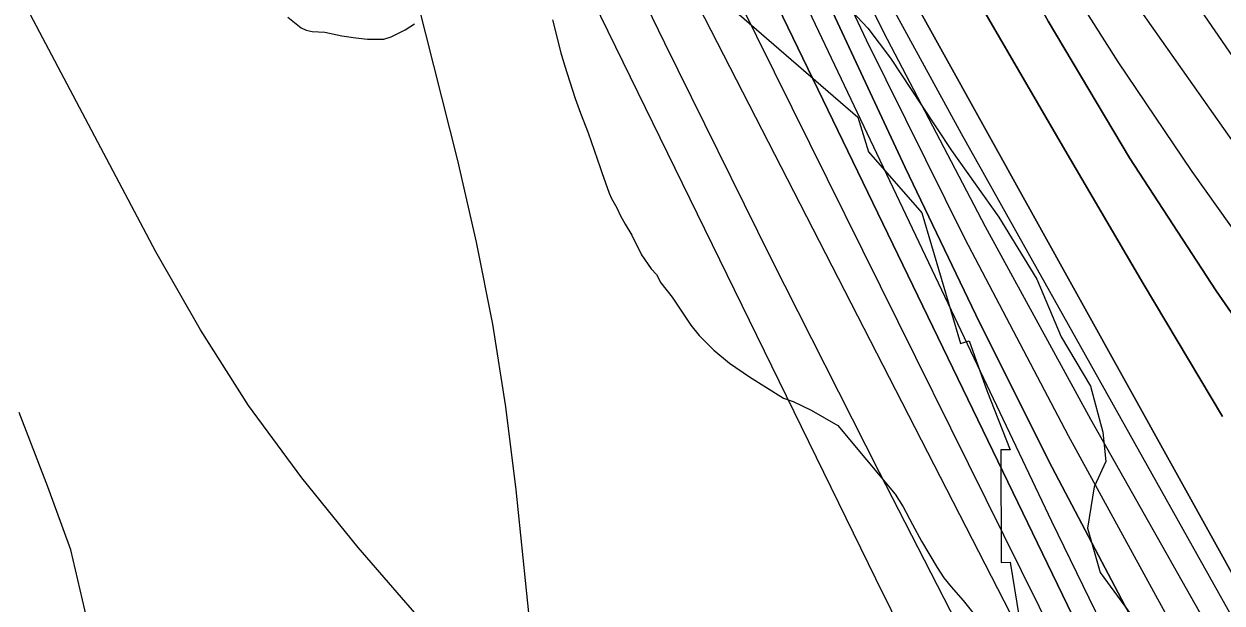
# Model space of a CAD drawing. Extents: x 3187622 to 3225504, y 800805 to 826213.
# Drawn here: x 3197378 to 3198035, y 818987 to 819305 of the extents above; entities that cross this region are included whole.
import ezdxf

# ---------------------------------------------------------------- set-up
doc = ezdxf.new("R2010")
doc.units = 0
for name, color, linetype in [('V-RIVR-EDGE', 7, 'Continuous'), ('V-RRAP-RVMT', 7, 'Continuous'), ('V-SITE-VEGE', 7, 'Continuous'), ('V-TOPO-DPTH', 7, 'Continuous'), ('V-TOPO-MAJR', 7, 'Continuous'), ('V-TOPO-MINR', 7, 'Continuous'), ('V-TOPO-WATR', 7, 'Continuous')]:
    doc.layers.add(name, color=color, linetype=linetype)

msp = doc.modelspace()

# ---------------------------------------------------------------- linework, layer by layer
at = {"layer": 'V-RIVR-EDGE'}
msp.add_lwpolyline([(3197805.09, 819340.28), (3197840.64, 819302.38), (3197853.2, 819285.83), (3197870.09, 819260.14), (3197886.55, 819235.32), (3197912.54, 819198.75), (3197933.32, 819164.79), (3197946.71, 819133.03), (3197962.73, 819106.04), (3197969.62, 819080.81), (3197971.32, 819064.72), (3197964.77, 819050.83), (3197961.23, 819028.23), (3197968.13, 819003.87), (3197994.55, 818967.73)], dxfattribs=at)
at = {"layer": 'V-RRAP-RVMT'}
for p, q in [((3197745.67, 819331.08), (3197835.15, 819253.47)), ((3197835.15, 819253.47), (3197841.09, 819234.61)), ((3197841.09, 819234.61), (3197870.22, 819201.1)), ((3197870.22, 819201.1), (3197891.56, 819129.43)), ((3197891.56, 819129.43), (3197896.26, 819130.87)), ((3197896.26, 819130.87), (3197905.92, 819103.64)), ((3197905.92, 819103.64), (3197918.76, 819071.23)), ((3197918.76, 819071.23), (3197913.62, 819071.19)), ((3197913.62, 819071.19), (3197913.76, 819009.42)), ((3197913.76, 819009.42), (3197918.82, 819009.48)), ((3197918.82, 819009.48), (3197936.87, 818897.63))]:
    msp.add_line(p, q, dxfattribs=at)
at = {"layer": 'V-SITE-VEGE'}
for p, q in [((3197522.48, 819308.41), (3197529.81, 819302.42)), ((3197667.62, 819306.95), (3197672.24, 819288.81)), ((3197529.81, 819302.42), (3197532.65, 819301.23)), ((3197532.65, 819301.23), (3197535.89, 819300.45)), ((3197535.89, 819300.45), (3197542.77, 819300.11)), ((3197542.77, 819300.11), (3197552.09, 819298.18)), ((3197579.18, 819297.62), (3197586.82, 819301.34)), ((3197586.82, 819301.34), (3197592.04, 819304.62)), ((3197552.09, 819298.18), (3197559.78, 819297.04)), ((3197559.78, 819297.04), (3197566.25, 819296.29)), ((3197566.25, 819296.29), (3197575.14, 819296.37)), ((3197575.14, 819296.37), (3197579.18, 819297.62)), ((3197672.24, 819288.81), (3197674.33, 819281.95)), ((3197674.33, 819281.95), (3197680.16, 819263.82)), ((3197680.16, 819263.82), (3197683.06, 819255.76)), ((3197683.06, 819255.76), (3197687.21, 819244.88)), ((3197687.21, 819244.88), (3197693.85, 819225.94)), ((3197693.85, 819225.94), (3197694.69, 819223.12)), ((3197694.69, 819223.12), (3197698.84, 819211.84)), ((3197698.84, 819211.84), (3197700.08, 819209.02)), ((3197700.08, 819209.02), (3197702.96, 819203.79)), ((3197702.96, 819203.79), (3197705.02, 819199.37)), ((3197705.02, 819199.37), (3197707.49, 819194.95)), ((3197707.49, 819194.95), (3197711.18, 819188.92)), ((3197711.18, 819188.92), (3197716.54, 819178.05)), ((3197716.54, 819178.05), (3197721.87, 819170.42)), ((3197721.87, 819170.42), (3197724.73, 819167.21)), ((3197724.73, 819167.21), (3197727.19, 819162.79)), ((3197727.19, 819162.79), (3197733.34, 819154.76)), ((3197733.34, 819154.76), (3197743.59, 819139.5)), ((3197743.59, 819139.5), (3197748.09, 819133.88)), ((3197748.09, 819133.88), (3197756.25, 819125.87)), ((3197756.25, 819125.87), (3197764.8, 819118.68)), ((3197764.8, 819118.68), (3197775.79, 819111.1)), ((3197775.79, 819111.1), (3197794.5, 819099.55)), ((3197794.5, 819099.55), (3197799.77, 819097.58)), ((3197799.77, 819097.58), (3197809.52, 819092.82)), ((3197390.84, 819050.84), (3197375.14, 819091.68)), ((3197809.52, 819092.82), (3197824.15, 819084.47)), ((3197824.15, 819084.47), (3197855.63, 819046.77)), ((3197403.4, 819016.28), (3197390.84, 819050.84)), ((3197855.63, 819046.77), (3197860.14, 819039.94)), ((3197860.14, 819039.94), (3197865.09, 819030.28)), ((3197865.09, 819030.28), (3197870.03, 819021.03)), ((3197870.03, 819021.03), (3197878.65, 819006.56)), ((3197415.96, 818962.88), (3197403.4, 819016.28)), ((3197878.65, 819006.56), (3197882.34, 819000.94)), ((3197882.34, 819000.94), (3197886.43, 818996.12)), ((3197886.43, 818996.12), (3197892.97, 818988.5)), ((3197892.97, 818988.5), (3197902.38, 818976.87))]:
    msp.add_line(p, q, dxfattribs=at)
at = {"layer": 'V-TOPO-DPTH'}
for points in [[(3198081.41, 819086.53), (3198031.77, 819158.23), (3197984.16, 819231.2), (3197939.59, 819306.07), (3197897.04, 819382.2), (3197730.37, 819695.43), (3197715.03, 819725.47), (3197700.39, 819755.83), (3197686.8, 819786.66), (3197673.89, 819817.82), (3197659.78, 819853.6), (3197641.23, 819903.17), (3197623.85, 819953.14), (3197608.24, 820003.68), (3197593.82, 820054.61), (3197385.39, 820842.97)], [(3197385.39, 820842.97), (3197593.82, 820054.61), (3197608.24, 820003.68), (3197623.85, 819953.14), (3197641.23, 819903.17), (3197659.78, 819853.6), (3197673.89, 819817.82), (3197686.8, 819786.66), (3197700.39, 819755.83), (3197715.03, 819725.47), (3197730.37, 819695.43), (3197897.04, 819382.2), (3197939.59, 819306.07), (3197984.16, 819231.2), (3198031.77, 819158.23), (3198081.41, 819086.53)], [(3197285.44, 820823.43), (3197357.1, 820581.11), (3197399.5, 820442.49), (3197443.61, 820304.44), (3197490.29, 820167.23), (3197538.67, 820030.59), (3197637.97, 819758.24), (3197642.1, 819747.3), (3197646.4, 819736.42), (3197650.93, 819725.64), (3197655.64, 819714.92), (3197745.2, 819516.93), (3197796.25, 819408), (3197849.22, 819300.05), (3197905.07, 819193.56), (3197962.83, 819088.03), (3198136.17, 818781.25)], [(3197285.44, 820823.43), (3197357.1, 820581.11), (3197399.5, 820442.49), (3197443.61, 820304.44), (3197490.29, 820167.23), (3197538.67, 820030.59), (3197637.97, 819758.24), (3197642.1, 819747.3), (3197646.4, 819736.42), (3197650.93, 819725.64), (3197655.64, 819714.92), (3197745.2, 819516.93), (3197796.25, 819408), (3197849.22, 819300.05), (3197905.07, 819193.56), (3197962.83, 819088.03), (3198136.17, 818781.25)], [(3198035.2, 819089.5), (3197991.7, 819162.41), (3197948.67, 819235.62), (3197808.68, 819476.5), (3197788.13, 819512.2), (3197767.78, 819548.01), (3197747.73, 819583.98), (3197727.87, 819620.07), (3197701.8, 819667.93), (3197695.26, 819680.24), (3197688.91, 819692.64), (3197682.83, 819705.17), (3197676.94, 819717.79), (3197666.56, 819740.63), (3197666.01, 819741.91), (3197664.58, 819745.84), (3197589.13, 819987.8), (3197552.26, 820110.46), (3197517.07, 820233.58), (3197484.4, 820357.4), (3197453.41, 820481.67), (3197371.82, 820823.76)], [(3197371.82, 820823.76), (3197453.41, 820481.67), (3197484.4, 820357.4), (3197517.07, 820233.58), (3197552.26, 820110.46), (3197589.13, 819987.8), (3197664.58, 819745.84), (3197666.01, 819741.91), (3197666.56, 819740.63), (3197676.94, 819717.79), (3197682.83, 819705.17), (3197688.91, 819692.64), (3197695.26, 819680.24), (3197701.8, 819667.93), (3197727.87, 819620.07), (3197747.73, 819583.98), (3197767.78, 819548.01), (3197788.13, 819512.2), (3197808.68, 819476.5), (3197948.67, 819235.62), (3197991.7, 819162.41), (3198035.2, 819089.5)], [(3198048.82, 818988.41), (3198034.41, 819014.08), (3197827.26, 819387.33), (3197796.24, 819444.84), (3197766.17, 819502.83), (3197737.49, 819561.52), (3197709.76, 819620.68), (3197661.12, 819727.78), (3197658.51, 819733.79), (3197656.03, 819739.84), (3197653.75, 819745.97), (3197651.61, 819752.16), (3197411.32, 820482.84), (3197390.99, 820545.85), (3197371.15, 820609.01), (3197352.02, 820672.38)], [(3197352.02, 820672.38), (3197371.15, 820609.01), (3197390.99, 820545.85), (3197411.32, 820482.84), (3197651.61, 819752.16), (3197653.75, 819745.97), (3197656.03, 819739.84), (3197658.51, 819733.79), (3197661.12, 819727.78), (3197709.76, 819620.68), (3197737.49, 819561.52), (3197766.17, 819502.83), (3197796.24, 819444.84), (3197827.26, 819387.33), (3198034.41, 819014.08), (3198048.82, 818988.41)], [(3198087.35, 818795.7), (3198024.69, 818907.23), (3197981.71, 818985.8), (3197939.92, 819065), (3197899.93, 819145.11), (3197861.14, 819225.85), (3197645.02, 819689.03), (3197635.82, 819709.2), (3197626.85, 819729.47), (3197618.23, 819749.89), (3197609.84, 819770.42), (3197560.46, 819894.28), (3197527.81, 819976.9), (3197495.49, 820059.66), (3197463.67, 820142.6), (3197432.18, 820225.68), (3197318.81, 820527.48), (3197305.83, 820561.81), (3197292.75, 820596.1), (3197279.51, 820630.33), (3197266.18, 820664.53)], [(3197266.18, 820664.53), (3197279.51, 820630.33), (3197292.75, 820596.1), (3197305.83, 820561.81), (3197318.81, 820527.48), (3197432.18, 820225.68), (3197463.67, 820142.6), (3197495.49, 820059.66), (3197527.81, 819976.9), (3197560.46, 819894.28), (3197609.84, 819770.42), (3197618.23, 819749.89), (3197626.85, 819729.47), (3197635.82, 819709.2), (3197645.02, 819689.03), (3197861.14, 819225.85), (3197899.93, 819145.11), (3197939.92, 819065), (3197981.71, 818985.8), (3198024.69, 818907.23), (3198087.35, 818795.7)], [(3198037.18, 818806.56), (3198029.73, 818821.68), (3197624.2, 819659.66), (3197610.22, 819689.11), (3197596.52, 819718.69), (3197583.27, 819748.48), (3197570.3, 819778.39), (3197557.74, 819808.48), (3197545.43, 819838.67), (3197533.48, 819869), (3197521.77, 819899.43), (3197508.9, 819933.53), (3197490.83, 819981.04), (3197472.61, 820028.49), (3197454.17, 820075.86), (3197435.58, 820123.17), (3197372.67, 820282.2), (3197337.72, 820374.15), (3197304.42, 820466.68), (3197273.63, 820560.07), (3197244.5, 820654.03)]]:
    msp.add_lwpolyline(points, dxfattribs=at)
at = {"layer": 'V-TOPO-MAJR'}
for points in [[(3197394.12, 820856.36), (3197486.48, 820505.12), (3197521.06, 820380.08), (3197557.73, 820255.69), (3197597.55, 820132.27), (3197639.46, 820009.5), (3197713.69, 819800.75), (3197720.36, 819782.96), (3197727.43, 819765.35), (3197735.11, 819747.99), (3197743.19, 819730.79), (3197869.96, 819472.66), (3197903.53, 819408.31), (3197939.12, 819345.16), (3197977.73, 819283.81), (3198018.36, 819223.67), (3198067.53, 819154.58)], [(3197169.42, 820662.33), (3197339.43, 820193.69), (3197370.31, 820110.2), (3197401.88, 820026.96), (3197434.48, 819944.13), (3197467.77, 819861.56), (3197519.87, 819734.61), (3197527.79, 819715.79), (3197535.92, 819697.07), (3197544.37, 819678.49), (3197553.04, 819660.01), (3197671.61, 819412.71), (3197729.11, 819294.29), (3197787.4, 819176.27), (3197846.87, 819058.84), (3197907.13, 818941.8), (3198007.95, 818748.35), (3198018.49, 818728.39), (3198029.19, 818708.51), (3198040.12, 818688.76)]]:
    msp.add_lwpolyline(points, dxfattribs=at)
at = {"layer": 'V-TOPO-MINR'}
for points in [[(3197385.39, 820842.97), (3197593.82, 820054.61), (3197608.24, 820003.68), (3197623.85, 819953.14), (3197641.23, 819903.17), (3197659.78, 819853.6), (3197673.89, 819817.82), (3197686.8, 819786.66), (3197700.39, 819755.83), (3197715.03, 819725.47), (3197730.37, 819695.43), (3197897.04, 819382.2), (3197939.59, 819306.07), (3197984.16, 819231.2), (3198031.77, 819158.23), (3198081.41, 819086.53)], [(3197285.44, 820823.43), (3197357.1, 820581.11), (3197399.5, 820442.49), (3197443.61, 820304.44), (3197490.29, 820167.23), (3197538.67, 820030.59), (3197637.97, 819758.24), (3197642.1, 819747.3), (3197646.4, 819736.42), (3197650.93, 819725.64), (3197655.64, 819714.92), (3197745.2, 819516.93), (3197796.25, 819408), (3197849.22, 819300.05), (3197905.07, 819193.56), (3197962.83, 819088.03), (3198136.17, 818781.25)], [(3197371.82, 820823.76), (3197453.41, 820481.67), (3197484.4, 820357.4), (3197517.07, 820233.58), (3197552.26, 820110.46), (3197589.13, 819987.8), (3197664.58, 819745.84), (3197666.01, 819741.91), (3197666.56, 819740.63), (3197676.94, 819717.79), (3197682.83, 819705.17), (3197688.91, 819692.64), (3197695.26, 819680.24), (3197701.8, 819667.93), (3197727.87, 819620.07), (3197747.73, 819583.98), (3197767.78, 819548.01), (3197788.13, 819512.2), (3197808.68, 819476.5), (3197948.67, 819235.62), (3197991.7, 819162.41), (3198035.2, 819089.5)], [(3197101.67, 820805.66), (3197148.44, 820639.25), (3197175.94, 820547.4), (3197205.48, 820456.26), (3197238.09, 820366.16), (3197272.74, 820276.77), (3197301.38, 820206.46), (3197324.96, 820148.05), (3197348.31, 820089.55), (3197371.3, 820030.91), (3197394.07, 819972.17), (3197406.77, 819939.1), (3197423.18, 819896.9), (3197439.84, 819854.8), (3197456.85, 819812.85), (3197474.11, 819770.99), (3197482.46, 819750.98), (3197496, 819719.33), (3197509.91, 819687.84), (3197524.39, 819656.61), (3197539.23, 819625.55), (3197844.87, 819000.56), (3197870.23, 818949.23)], [(3197277.79, 820810.78), (3197401.73, 820396.89), (3197436.71, 820284.8), (3197473.4, 820173.3), (3197512.67, 820062.68), (3197553.64, 819952.65), (3197626.76, 819763.05), (3197632.6, 819748.31), (3197638.61, 819733.65), (3197644.89, 819719.1), (3197651.35, 819704.62), (3197787.76, 819406.19), (3197839.85, 819296), (3197893.8, 819186.76), (3197950.54, 819078.95), (3198009.15, 818972.08), (3198113.19, 818788)], [(3197172.15, 820777.18), (3197284.37, 820430.79), (3197325.56, 820308.2), (3197368.49, 820186.24), (3197414.05, 820065.24), (3197461.36, 819944.88), (3197552.51, 819720.11), (3197555.61, 819712.63), (3197558.79, 819705.19), (3197562.08, 819697.79), (3197565.45, 819690.43), (3197615.39, 819583.45), (3197644.13, 819522.79), (3197673.32, 819462.35), (3197703.2, 819402.24), (3197733.53, 819342.36), (3198044.81, 818736.38)], [(3197466.59, 820701.72), (3197742.08, 819787.87), (3197744.62, 819780.1), (3197747.41, 819772.42), (3197750.54, 819764.88), (3197753.92, 819757.43), (3197810.73, 819639.5), (3197828.15, 819605.37), (3197846.6, 819571.85), (3197866.59, 819539.21), (3197887.6, 819507.17), (3197909.42, 819475.61), (3197931.29, 819444.08), (3197953.23, 819412.6), (3197975.22, 819381.15), (3198011.33, 819329.65), (3198050.84, 819272.1)], [(3197352.02, 820672.38), (3197371.15, 820609.01), (3197390.99, 820545.85), (3197411.32, 820482.84), (3197651.61, 819752.16), (3197653.75, 819745.97), (3197656.03, 819739.84), (3197658.51, 819733.79), (3197661.12, 819727.78), (3197709.76, 819620.68), (3197737.49, 819561.52), (3197766.17, 819502.83), (3197796.24, 819444.84), (3197827.26, 819387.33), (3198034.41, 819014.08), (3198048.82, 818988.41)], [(3197252.48, 820660.72), (3197272.48, 820599.98), (3197294.08, 820539.78), (3197316.74, 820479.95), (3197326.88, 820454.24), (3197355.24, 820381.76), (3197383.39, 820309.2), (3197411.21, 820236.51), (3197438.81, 820163.74), (3197476.93, 820062.53), (3197498.59, 820005.8), (3197520.59, 819949.2), (3197543.11, 819892.8), (3197565.96, 819836.53), (3197589.61, 819779.05), (3197601.11, 819751.72), (3197612.9, 819724.52), (3197625.13, 819697.51), (3197637.65, 819670.64), (3197941.36, 819032.03), (3197965.34, 818982.82), (3197989.92, 818933.92), (3198015.41, 818885.48), (3198041.5, 818837.36)], [(3197244.5, 820654.03), (3197273.63, 820560.07), (3197304.42, 820466.68), (3197337.72, 820374.15), (3197372.67, 820282.2), (3197435.58, 820123.17), (3197454.17, 820075.86), (3197472.61, 820028.49), (3197490.83, 819981.04), (3197508.9, 819933.53), (3197521.77, 819899.43), (3197533.48, 819869), (3197545.43, 819838.67), (3197557.74, 819808.48), (3197570.3, 819778.39), (3197583.27, 819748.48), (3197596.52, 819718.69), (3197610.22, 819689.11), (3197624.2, 819659.66), (3198029.73, 818821.68), (3198037.18, 818806.56)], [(3197346.23, 820654.15), (3197377.16, 820550.87), (3197409.08, 820447.9), (3197442.47, 820345.4), (3197476.85, 820243.21), (3197644.9, 819755.24), (3197647.99, 819746.66), (3197651.24, 819738.14), (3197654.74, 819729.72), (3197658.39, 819721.36), (3197726.54, 819571.19), (3197765.43, 819488.32), (3197805.71, 819406.15), (3197848.06, 819325.03), (3197891.8, 819244.61), (3198154.57, 818775.85)], [(3197459.76, 820654.68), (3197480.79, 820580.05), (3197503.04, 820505.76), (3197526.09, 820431.72), (3197730.57, 819793.35), (3197734.69, 819781.35), (3197739.14, 819769.49), (3197744.07, 819757.82), (3197749.34, 819746.28), (3197840.05, 819557.97), (3197865.73, 819507.81), (3197893, 819458.56), (3197922.62, 819410.7), (3197953.82, 819363.76), (3197962.22, 819351.77), (3197990.45, 819311.56), (3198018.75, 819271.38), (3198047.14, 819231.27)], [(3197428.77, 820084.51), (3197555.17, 819766.23), (3197557.68, 819759.88), (3197560.16, 819753.51), (3197562.62, 819747.14), (3197565.05, 819740.76), (3197566.74, 819736.31), (3197568.34, 819732.16), (3197569.98, 819728.02), (3197571.68, 819723.91), (3197573.41, 819719.81), (3197575.19, 819715.74), (3197577.01, 819711.68), (3197578.88, 819707.64), (3197580.79, 819703.62), (3197615.13, 819632.29), (3197634.3, 819592.65), (3197653.56, 819553.06), (3197672.95, 819513.53), (3197692.43, 819474.04), (3198060.37, 818731.31)], [(3197614.75, 818955.79), (3197561.15, 819017.52), (3197530.14, 819055.83), (3197500.97, 819095.4), (3197474.58, 819136.87), (3197450.04, 819179.62), (3197262.07, 819534.74), (3197247.95, 819562.08), (3197234.2, 819589.6), (3197221, 819617.4), (3197208.18, 819645.37), (3197179.11, 819710.51), (3197165.9, 819740.03), (3197152.65, 819769.53), (3197139.32, 819798.99), (3197125.95, 819828.44), (3197099.15, 819887.31)], [(3197554.32, 819472.25), (3197615.62, 819229.86), (3197625.9, 819185.09), (3197634.88, 819140.08), (3197641.88, 819094.72), (3197647.56, 819049.14), (3197655.2, 818974.67)]]:
    msp.add_lwpolyline(points, dxfattribs=at)
at = {"layer": 'V-TOPO-WATR'}
msp.add_lwpolyline([(3197266.18, 820664.53), (3197279.51, 820630.33), (3197292.75, 820596.1), (3197305.83, 820561.81), (3197318.81, 820527.48), (3197432.18, 820225.68), (3197463.67, 820142.6), (3197495.49, 820059.66), (3197527.81, 819976.9), (3197560.46, 819894.28), (3197609.84, 819770.42), (3197618.23, 819749.89), (3197626.85, 819729.47), (3197635.82, 819709.2), (3197645.02, 819689.03), (3197861.14, 819225.85), (3197899.93, 819145.11), (3197939.92, 819065), (3197981.71, 818985.8), (3198024.69, 818907.23), (3198087.35, 818795.7)], dxfattribs=at)

doc.saveas('drawing.dxf')
